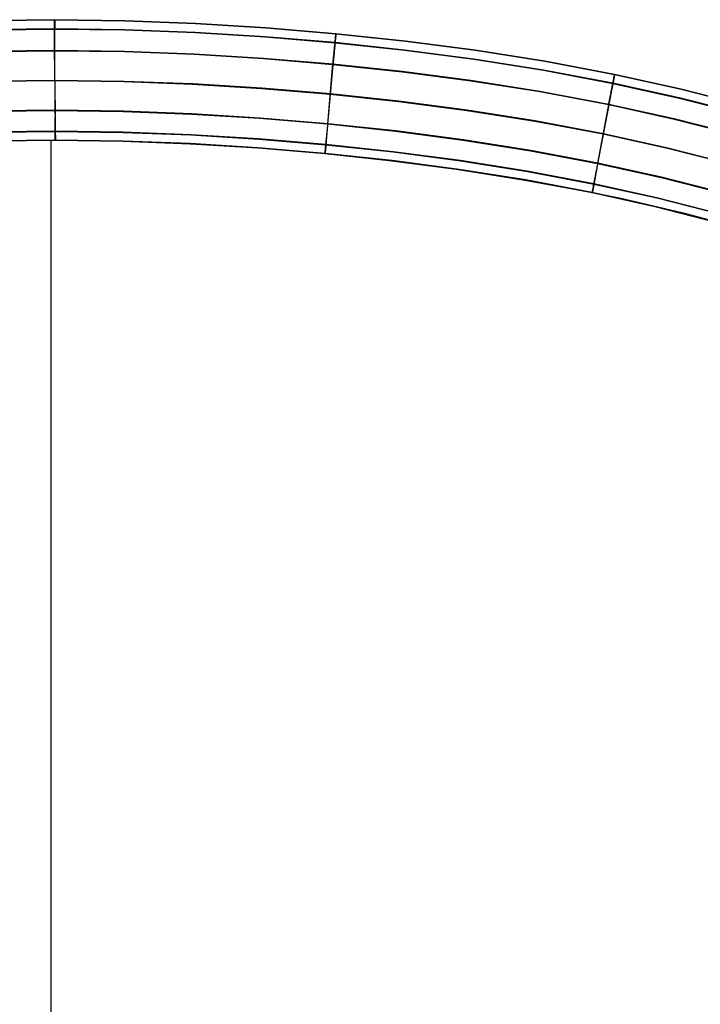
# Model space of a CAD drawing. Header units: millimetres. Extents: x 119 to 175.9, y -203.1 to -153.8.
# Tile 281 of 377: x 147.2 to 153.8, y -171 to -161.3. Entities that reach past the tile are written whole.
import ezdxf

# ---------------------------------------------------------------- set-up
doc = ezdxf.new("R2010")
doc.units = ezdxf.units.MM
doc.header["$MEASUREMENT"] = 0
doc.layers.add('Layer 01', color=5, linetype='Continuous', true_color=0x0000ff)

msp = doc.modelspace()

# ---------------------------------------------------------------- linework, layer by layer
at = {"layer": 'Layer 01'}
for p, q in [((147.5102, -161.3198, 34.873), (146.8176, -161.3276, 34.873)), ((147.5104, -161.3239, 31.6769), (146.8178, -161.3317, 31.6769)), ((147.5102, -161.3183, 34.92), (147.5102, -161.3181, 34.9082)), ((147.5102, -161.3181, 34.9082), (147.5102, -161.3182, 34.8964)), ((147.5102, -161.3182, 34.8964), (147.5102, -161.3188, 34.8847)), ((147.5102, -161.3189, 34.9317), (147.5102, -161.3183, 34.92)), ((147.5102, -161.3188, 34.8847), (147.5102, -161.3198, 34.873)), ((147.5102, -161.32, 34.9434), (147.5102, -161.3189, 34.9317)), ((148.2026, -161.3293, 34.873), (147.5102, -161.3198, 34.873)), ((147.5102, -161.3198, 34.873), (147.5104, -161.3239, 31.6769)), ((147.5102, -161.3215, 34.9551), (147.5102, -161.32, 34.9434)), ((147.5102, -161.3233, 34.9667), (147.5102, -161.3215, 34.9551)), ((147.5102, -161.3256, 34.9782), (147.5102, -161.3233, 34.9667)), ((147.5102, -161.3283, 34.9897), (147.5102, -161.3256, 34.9782)), ((147.5102, -161.3313, 35.001), (147.5102, -161.3283, 34.9897)), ((147.5102, -161.3348, 35.0123), (147.5102, -161.3313, 35.001)), ((147.5104, -161.3224, 31.6539), (147.5104, -161.3222, 31.6424)), ((147.5104, -161.3222, 31.6424), (147.5104, -161.3224, 31.6309)), ((147.5104, -161.3229, 31.6654), (147.5104, -161.3224, 31.6539)), ((147.5104, -161.3224, 31.6309), (147.5104, -161.323, 31.6194)), ((147.5104, -161.3239, 31.6769), (147.5104, -161.3229, 31.6654)), ((147.5104, -161.323, 31.6194), (147.5104, -161.3241, 31.608)), ((148.2028, -161.3334, 31.6769), (147.5104, -161.3239, 31.6769)), ((147.5104, -161.3241, 31.608), (147.5104, -161.3254, 31.5965)), ((147.5104, -161.3254, 31.5965), (147.5104, -161.3272, 31.5852)), ((147.5104, -161.3272, 31.5852), (147.5104, -161.3294, 31.5739)), ((147.5104, -161.3294, 31.5739), (147.5104, -161.332, 31.5627)), ((148.8941, -161.3555, 34.873), (148.2026, -161.3293, 34.873)), ((147.5101, -161.4081, 35.1366), (146.8197, -161.4159, 35.1366)), ((147.5102, -161.4129, 31.4134), (146.8198, -161.4207, 31.4134)), ((147.5101, -161.3387, 35.0234), (147.5102, -161.3348, 35.0123)), ((147.5101, -161.3429, 35.0344), (147.5101, -161.3387, 35.0234)), ((147.5101, -161.3475, 35.0452), (147.5101, -161.3429, 35.0344)), ((147.5101, -161.3525, 35.0558), (147.5101, -161.3475, 35.0452)), ((147.5101, -161.3579, 35.0663), (147.5101, -161.3525, 35.0558)), ((147.5101, -161.3636, 35.0766), (147.5101, -161.3579, 35.0663)), ((147.5101, -161.3697, 35.0866), (147.5101, -161.3636, 35.0766)), ((147.5101, -161.3761, 35.0965), (147.5101, -161.3697, 35.0866)), ((147.5101, -161.3829, 35.1061), (147.5101, -161.3761, 35.0965)), ((147.5101, -161.39, 35.1155), (147.5101, -161.3829, 35.1061)), ((147.5101, -161.3974, 35.1246), (147.5101, -161.39, 35.1155)), ((147.5101, -161.4052, 35.1334), (147.5101, -161.3974, 35.1246)), ((147.5101, -161.4132, 35.142), (147.5101, -161.4052, 35.1334)), ((148.2003, -161.4175, 35.1366), (147.5101, -161.4081, 35.1366)), ((147.5101, -161.4215, 35.1503), (147.5101, -161.4132, 35.142)), ((147.5101, -161.4302, 35.1583), (147.5101, -161.4215, 35.1503)), ((147.5103, -161.3983, 31.43), (147.5102, -161.4058, 31.4213)), ((147.5102, -161.4058, 31.4213), (147.5102, -161.4135, 31.4128)), ((148.2004, -161.4223, 31.4134), (147.5102, -161.4129, 31.4134)), ((147.5102, -161.4135, 31.4128), (147.5102, -161.4215, 31.4045)), ((147.5102, -161.4215, 31.4045), (147.5102, -161.4298, 31.3965)), ((147.5104, -161.3349, 31.5516), (147.5103, -161.3382, 31.5405)), ((147.5103, -161.3382, 31.5405), (147.5103, -161.3419, 31.5296)), ((147.5103, -161.3419, 31.5296), (147.5103, -161.346, 31.5189)), ((147.5103, -161.346, 31.5189), (147.5103, -161.3504, 31.5083)), ((147.5103, -161.3504, 31.5083), (147.5103, -161.3552, 31.4978)), ((147.5103, -161.3552, 31.4978), (147.5103, -161.3604, 31.4875)), ((147.5103, -161.3604, 31.4875), (147.5103, -161.3659, 31.4774)), ((147.5103, -161.3659, 31.4774), (147.5103, -161.3717, 31.4675)), ((147.5103, -161.3717, 31.4675), (147.5103, -161.3779, 31.4578)), ((147.5103, -161.3779, 31.4578), (147.5103, -161.3844, 31.4483)), ((147.5103, -161.3844, 31.4483), (147.5103, -161.3912, 31.4391)), ((147.5103, -161.3912, 31.4391), (147.5103, -161.3983, 31.43)), ((147.5104, -161.332, 31.5627), (147.5104, -161.3349, 31.5516)), ((148.8897, -161.4437, 35.1367), (148.2003, -161.4175, 35.1366)), ((148.8898, -161.4485, 31.4135), (148.2004, -161.4223, 31.4134)), ((148.8944, -161.3596, 31.6769), (148.2028, -161.3334, 31.6769)), ((149.5841, -161.3978, 34.8731), (148.8941, -161.3555, 34.873)), ((149.5843, -161.4019, 31.677), (148.8944, -161.3596, 31.6769)), ((150.2717, -161.4554, 34.8731), (149.5841, -161.3978, 34.8731)), ((150.2719, -161.4595, 31.677), (149.5843, -161.4019, 31.677)), ((147.51, -161.4772, 35.1936), (147.5101, -161.4673, 35.1872)), ((147.51, -161.4873, 35.1996), (147.51, -161.4772, 35.1936)), ((147.51, -161.4976, 35.2053), (147.51, -161.4873, 35.1996)), ((147.51, -161.508, 35.2106), (147.51, -161.4976, 35.2053)), ((147.51, -161.5187, 35.2155), (147.51, -161.508, 35.2106)), ((147.51, -161.5295, 35.2201), (147.51, -161.5187, 35.2155)), ((147.5101, -161.4391, 35.166), (147.5101, -161.4302, 35.1583)), ((147.5101, -161.4482, 35.1734), (147.5101, -161.4391, 35.166)), ((147.5101, -161.4576, 35.1805), (147.5101, -161.4482, 35.1734)), ((147.5102, -161.4563, 31.3744), (147.5101, -161.4656, 31.3677)), ((147.5101, -161.4673, 35.1872), (147.5101, -161.4576, 35.1805)), ((147.5101, -161.4656, 31.3677), (147.5101, -161.4751, 31.3612)), ((147.5101, -161.4751, 31.3612), (147.5101, -161.4849, 31.3551)), ((147.5101, -161.4849, 31.3551), (147.5101, -161.4948, 31.3494)), ((147.5101, -161.4948, 31.3494), (147.5101, -161.505, 31.3439)), ((147.5101, -161.505, 31.3439), (147.5101, -161.5153, 31.3389)), ((147.5101, -161.5153, 31.3389), (147.5101, -161.5258, 31.3341)), ((147.5102, -161.4298, 31.3965), (147.5102, -161.4384, 31.3889)), ((147.5102, -161.4384, 31.3889), (147.5102, -161.4472, 31.3815)), ((147.5102, -161.4472, 31.3815), (147.5102, -161.4563, 31.3744)), ((149.5775, -161.4859, 35.1367), (148.8897, -161.4437, 35.1367)), ((149.5777, -161.4906, 31.4135), (148.8898, -161.4485, 31.4135)), ((150.2631, -161.5433, 35.1368), (149.5775, -161.4859, 35.1367)), ((150.2632, -161.5481, 31.4136), (149.5777, -161.4906, 31.4135)), ((150.2649, -161.5253, 35.1156), (150.2655, -161.5182, 35.1063)), ((150.266, -161.5197, 31.4485), (150.2653, -161.5265, 31.4392)), ((150.2655, -161.5182, 35.1063), (150.2662, -161.5115, 35.0966)), ((150.2666, -161.5132, 31.458), (150.266, -161.5197, 31.4485)), ((150.2662, -161.5115, 35.0966), (150.2668, -161.5051, 35.0868)), ((150.2672, -161.5071, 31.4677), (150.2666, -161.5132, 31.458)), ((150.2668, -161.5051, 35.0868), (150.2674, -161.499, 35.0767)), ((150.2678, -161.5013, 31.4776), (150.2672, -161.5071, 31.4677)), ((150.2674, -161.499, 35.0767), (150.268, -161.4933, 35.0665)), ((150.2683, -161.4958, 31.4877), (150.2678, -161.5013, 31.4776)), ((150.268, -161.4933, 35.0665), (150.2685, -161.488, 35.056)), ((150.2688, -161.4907, 31.498), (150.2683, -161.4958, 31.4877)), ((150.2685, -161.488, 35.056), (150.269, -161.483, 35.0453)), ((150.2693, -161.4859, 31.5084), (150.2688, -161.4907, 31.498)), ((150.269, -161.483, 35.0453), (150.2694, -161.4784, 35.0345)), ((150.2697, -161.4815, 31.5191), (150.2693, -161.4859, 31.5084)), ((150.2694, -161.4784, 35.0345), (150.2698, -161.4742, 35.0236)), ((150.2701, -161.4775, 31.5298), (150.2697, -161.4815, 31.5191)), ((150.2698, -161.4742, 35.0236), (150.2702, -161.4703, 35.0125)), ((150.2705, -161.4738, 31.5407), (150.2701, -161.4775, 31.5298)), ((150.2702, -161.4703, 35.0125), (150.2705, -161.4669, 35.0012)), ((150.2705, -161.4669, 35.0012), (150.2708, -161.4638, 34.9899)), ((150.2708, -161.4705, 31.5517), (150.2705, -161.4738, 31.5407)), ((150.2708, -161.4638, 34.9899), (150.2711, -161.4612, 34.9784)), ((150.2711, -161.4675, 31.5628), (150.2708, -161.4705, 31.5517)), ((150.2711, -161.4612, 34.9784), (150.2713, -161.4589, 34.9669)), ((150.2713, -161.465, 31.5741), (150.2711, -161.4675, 31.5628)), ((150.2713, -161.4589, 34.9669), (150.2715, -161.457, 34.9553)), ((150.2716, -161.4628, 31.5854), (150.2713, -161.465, 31.5741)), ((150.2715, -161.457, 34.9553), (150.2716, -161.4556, 34.9436)), ((150.2716, -161.4556, 34.9436), (150.2717, -161.4545, 34.9319)), ((150.2717, -161.4611, 31.5967), (150.2716, -161.4628, 31.5854)), ((150.2717, -161.4545, 34.9319), (150.2718, -161.4539, 34.9201)), ((150.2718, -161.4544, 34.8849), (150.2717, -161.4554, 34.8731)), ((150.9564, -161.528, 34.8732), (150.2717, -161.4554, 34.8731)), ((150.2717, -161.4554, 34.8731), (150.2719, -161.4595, 31.677)), ((150.2719, -161.4597, 31.6081), (150.2717, -161.4611, 31.5967)), ((150.2718, -161.4539, 34.9201), (150.2718, -161.4536, 34.9084)), ((150.2718, -161.4536, 34.9084), (150.2718, -161.4538, 34.8966)), ((150.2718, -161.4538, 34.8966), (150.2718, -161.4544, 34.8849)), ((150.2719, -161.4595, 31.677), (150.272, -161.4586, 31.6656)), ((150.272, -161.4587, 31.6196), (150.2719, -161.4597, 31.6081)), ((150.9567, -161.5321, 31.6771), (150.2719, -161.4595, 31.677)), ((150.272, -161.458, 31.6541), (150.272, -161.4578, 31.6426)), ((150.272, -161.4578, 31.6426), (150.272, -161.458, 31.6311)), ((150.272, -161.4586, 31.6656), (150.272, -161.458, 31.6541)), ((150.272, -161.458, 31.6311), (150.272, -161.4587, 31.6196)), ((147.5099, -161.6206, 35.2426), (146.8248, -161.6283, 35.2426)), ((147.51, -161.6029, 31.3115), (147.5099, -161.6142, 31.3098)), ((147.5099, -161.6206, 35.2426), (147.51, -161.6089, 35.2412)), ((147.5099, -161.6142, 31.3098), (147.5099, -161.6257, 31.3085)), ((148.1948, -161.63, 35.2426), (147.5099, -161.6206, 35.2426)), ((147.5169, -162.2073, 35.2434), (147.5099, -161.6206, 35.2426)), ((147.5101, -161.5258, 31.3341), (147.51, -161.5364, 31.3298)), ((147.51, -161.5405, 35.2243), (147.51, -161.5295, 35.2201)), ((147.51, -161.5364, 31.3298), (147.51, -161.5472, 31.3258)), ((147.51, -161.5517, 35.2281), (147.51, -161.5405, 35.2243)), ((147.51, -161.5472, 31.3258), (147.51, -161.5581, 31.3222)), ((147.51, -161.5629, 35.2315), (147.51, -161.5517, 35.2281)), ((147.51, -161.5581, 31.3222), (147.51, -161.5692, 31.3189)), ((147.51, -161.5743, 35.2345), (147.51, -161.5629, 35.2315)), ((147.51, -161.5692, 31.3189), (147.51, -161.5803, 31.3161)), ((147.51, -161.5858, 35.2372), (147.51, -161.5743, 35.2345)), ((147.51, -161.5803, 31.3161), (147.51, -161.5915, 31.3136)), ((147.51, -161.5973, 35.2394), (147.51, -161.5858, 35.2372)), ((147.51, -161.5915, 31.3136), (147.51, -161.6029, 31.3115)), ((147.51, -161.6089, 35.2412), (147.51, -161.5973, 35.2394)), ((150.2563, -161.6197, 31.3553), (150.2553, -161.6296, 31.3495)), ((150.2555, -161.6221, 35.1998), (150.2564, -161.612, 35.1937)), ((150.2572, -161.61, 31.3614), (150.2563, -161.6197, 31.3553)), ((150.2564, -161.612, 35.1937), (150.2574, -161.6022, 35.1874)), ((150.2581, -161.6005, 31.3678), (150.2572, -161.61, 31.3614)), ((150.2574, -161.6022, 35.1874), (150.2583, -161.5926, 35.1806)), ((150.259, -161.5913, 31.3746), (150.2581, -161.6005, 31.3678)), ((150.2583, -161.5926, 35.1806), (150.2592, -161.5832, 35.1736)), ((150.2599, -161.5822, 31.3817), (150.259, -161.5913, 31.3746)), ((150.2592, -161.5832, 35.1736), (150.2601, -161.5741, 35.1662)), ((150.2608, -161.5735, 31.389), (150.2599, -161.5822, 31.3817)), ((150.2601, -161.5741, 35.1662), (150.261, -161.5652, 35.1585)), ((150.2616, -161.5649, 31.3967), (150.2608, -161.5735, 31.389)), ((150.261, -161.5652, 35.1585), (150.2618, -161.5567, 35.1505)), ((150.2624, -161.5567, 31.4047), (150.2616, -161.5649, 31.3967)), ((150.2618, -161.5567, 35.1505), (150.2626, -161.5484, 35.1422)), ((150.2632, -161.5487, 31.4129), (150.2624, -161.5567, 31.4047)), ((150.2626, -161.5484, 35.1422), (150.2634, -161.5404, 35.1336)), ((150.946, -161.6157, 35.1369), (150.2631, -161.5433, 35.1368)), ((150.2639, -161.541, 31.4214), (150.2632, -161.5487, 31.4129)), ((150.9461, -161.6205, 31.4137), (150.2632, -161.5481, 31.4136)), ((150.2634, -161.5404, 35.1336), (150.2641, -161.5327, 35.1248)), ((150.2647, -161.5336, 31.4302), (150.2639, -161.541, 31.4214)), ((150.2641, -161.5327, 35.1248), (150.2649, -161.5253, 35.1156)), ((150.2653, -161.5265, 31.4392), (150.2647, -161.5336, 31.4302)), ((151.6273, -161.7048, 35.137), (150.946, -161.6157, 35.1369)), ((151.6275, -161.7096, 31.4138), (150.9461, -161.6205, 31.4137)), ((151.6397, -161.6173, 34.8734), (150.9564, -161.528, 34.8732)), ((151.6399, -161.6214, 31.6772), (150.9567, -161.5321, 31.6771)), ((152.3231, -161.7256, 34.8735), (151.6397, -161.6173, 34.8734)), ((152.3233, -161.7297, 31.6774), (151.6399, -161.6214, 31.6772)), ((147.5099, -161.6257, 31.3085), (146.8248, -161.6334, 31.3085)), ((148.1948, -161.635, 31.3085), (147.5099, -161.6257, 31.3085)), ((147.5099, -161.6257, 31.3085), (147.513, -162.2128, 31.3092)), ((148.879, -161.6559, 35.2427), (148.1948, -161.63, 35.2426)), ((148.879, -161.661, 31.3085), (148.1948, -161.635, 31.3085)), ((149.5618, -161.6977, 35.2427), (148.879, -161.6559, 35.2427)), ((149.5618, -161.7028, 31.3086), (148.879, -161.661, 31.3085)), ((150.2426, -161.7548, 35.2428), (149.5618, -161.6977, 35.2427)), ((150.2426, -161.7598, 31.3086), (149.5618, -161.7028, 31.3086)), ((150.247, -161.7147, 31.3162), (150.2459, -161.7259, 31.3138)), ((150.246, -161.7201, 35.2373), (150.2471, -161.7087, 35.2347)), ((150.2481, -161.7036, 31.3191), (150.247, -161.7147, 31.3162)), ((150.2471, -161.7087, 35.2347), (150.2482, -161.6974, 35.2317)), ((150.2492, -161.6926, 31.3223), (150.2481, -161.7036, 31.3191)), ((150.2482, -161.6974, 35.2317), (150.2493, -161.6862, 35.2283)), ((150.2502, -161.6818, 31.326), (150.2492, -161.6926, 31.3223)), ((150.2493, -161.6862, 35.2283), (150.2503, -161.6751, 35.2245)), ((150.2513, -161.671, 31.3299), (150.2502, -161.6818, 31.326)), ((150.2503, -161.6751, 35.2245), (150.2514, -161.6642, 35.2203)), ((150.2523, -161.6604, 31.3343), (150.2513, -161.671, 31.3299)), ((150.2514, -161.6642, 35.2203), (150.2524, -161.6534, 35.2157)), ((150.2533, -161.65, 31.339), (150.2523, -161.6604, 31.3343)), ((150.2524, -161.6534, 35.2157), (150.2535, -161.6428, 35.2108)), ((150.2543, -161.6397, 31.3441), (150.2533, -161.65, 31.339)), ((150.2535, -161.6428, 35.2108), (150.2545, -161.6323, 35.2055)), ((150.2553, -161.6296, 31.3495), (150.2543, -161.6397, 31.3441)), ((150.2545, -161.6323, 35.2055), (150.2555, -161.6221, 35.1998)), ((152.3086, -161.8127, 35.1372), (151.6273, -161.7048, 35.137)), ((152.3087, -161.8175, 31.4139), (151.6275, -161.7096, 31.4138)), ((150.2426, -161.7598, 31.3086), (150.1895, -162.3445, 31.3093)), ((150.1934, -162.3394, 35.2436), (150.2426, -161.7548, 35.2428)), ((150.2426, -161.7548, 35.2428), (150.2438, -161.7432, 35.2414)), ((150.2437, -161.7485, 31.3099), (150.2426, -161.7598, 31.3086)), ((150.921, -161.8268, 35.2429), (150.2426, -161.7548, 35.2428)), ((150.921, -161.8318, 31.3087), (150.2426, -161.7598, 31.3086)), ((150.2448, -161.7371, 31.3117), (150.2437, -161.7485, 31.3099)), ((150.2438, -161.7432, 35.2414), (150.2449, -161.7316, 35.2396)), ((150.2459, -161.7259, 31.3138), (150.2448, -161.7371, 31.3117)), ((150.2449, -161.7316, 35.2396), (150.246, -161.7201, 35.2373)), ((152.9912, -161.9417, 35.1373), (152.3086, -161.8127, 35.1372)), ((153.0082, -161.855, 34.8737), (152.3231, -161.7256, 34.8735)), ((153.0085, -161.8592, 31.6775), (152.3233, -161.7297, 31.6774)), ((151.5977, -161.9153, 35.243), (150.921, -161.8268, 35.2429)), ((151.5977, -161.9204, 31.3088), (150.921, -161.8318, 31.3087)), ((152.9914, -161.9465, 31.4141), (152.3087, -161.8175, 31.4139)), ((152.9961, -161.917, 35.1068), (152.9974, -161.9103, 35.0972)), ((152.9974, -161.9103, 35.0972), (152.9986, -161.904, 35.0873)), ((152.9993, -161.9061, 31.4682), (152.9981, -161.9121, 31.4585)), ((152.9986, -161.904, 35.0873), (152.9998, -161.898, 35.0772)), ((153.0004, -161.9004, 31.4781), (152.9993, -161.9061, 31.4682)), ((152.9998, -161.898, 35.0772), (153.0009, -161.8924, 35.067)), ((153.0015, -161.895, 31.4882), (153.0004, -161.9004, 31.4781)), ((153.0009, -161.8924, 35.067), (153.0019, -161.8872, 35.0565)), ((153.0024, -161.8899, 31.4985), (153.0015, -161.895, 31.4882)), ((153.0019, -161.8872, 35.0565), (153.0029, -161.8823, 35.0459)), ((153.0034, -161.8852, 31.509), (153.0024, -161.8899, 31.4985)), ((153.0029, -161.8823, 35.0459), (153.0038, -161.8777, 35.035)), ((153.0042, -161.8809, 31.5196), (153.0034, -161.8852, 31.509)), ((153.0038, -161.8777, 35.035), (153.0046, -161.8736, 35.0241)), ((153.005, -161.8769, 31.5303), (153.0042, -161.8809, 31.5196)), ((153.0046, -161.8736, 35.0241), (153.0053, -161.8698, 35.013)), ((153.0057, -161.8732, 31.5412), (153.005, -161.8769, 31.5303)), ((153.0053, -161.8698, 35.013), (153.006, -161.8664, 35.0017)), ((153.0063, -161.87, 31.5522), (153.0057, -161.8732, 31.5412)), ((153.006, -161.8664, 35.0017), (153.0066, -161.8633, 34.9904)), ((153.0069, -161.8671, 31.5634), (153.0063, -161.87, 31.5522)), ((153.0066, -161.8633, 34.9904), (153.0071, -161.8607, 34.9789)), ((153.0074, -161.8646, 31.5746), (153.0069, -161.8671, 31.5634)), ((153.0071, -161.8607, 34.9789), (153.0075, -161.8585, 34.9674)), ((153.0078, -161.8625, 31.5859), (153.0074, -161.8646, 31.5746)), ((153.0075, -161.8585, 34.9674), (153.0079, -161.8567, 34.9558)), ((153.0082, -161.8607, 31.5972), (153.0078, -161.8625, 31.5859)), ((153.0079, -161.8567, 34.9558), (153.0082, -161.8552, 34.9441)), ((153.0084, -161.8541, 34.8854), (153.0082, -161.855, 34.8737)), ((153.0082, -161.8552, 34.9441), (153.0084, -161.8542, 34.9324)), ((153.6619, -161.9996, 34.8738), (153.0082, -161.855, 34.8737)), ((153.0082, -161.855, 34.8737), (153.0085, -161.8592, 31.6775)), ((153.0084, -161.8593, 31.6087), (153.0082, -161.8607, 31.5972)), ((153.0085, -161.8535, 34.8971), (153.0084, -161.8541, 34.8854)), ((153.0084, -161.8542, 34.9324), (153.0085, -161.8536, 34.9206)), ((153.0086, -161.8583, 31.6201), (153.0084, -161.8593, 31.6087)), ((153.0085, -161.8536, 34.9206), (153.0086, -161.8533, 34.9089)), ((153.0086, -161.8533, 34.9089), (153.0085, -161.8535, 34.8971)), ((153.0085, -161.8592, 31.6775), (153.0086, -161.8582, 31.6661)), ((153.6622, -162.0037, 31.6777), (153.0085, -161.8592, 31.6775)), ((153.0086, -161.8582, 31.6661), (153.0087, -161.8577, 31.6546)), ((153.0087, -161.8577, 31.6316), (153.0086, -161.8583, 31.6201)), ((153.0087, -161.8577, 31.6546), (153.0088, -161.8575, 31.6431)), ((153.0088, -161.8575, 31.6431), (153.0087, -161.8577, 31.6316)), ((147.5105, -161.9192, 31.3088), (146.8327, -161.9268, 31.3088)), ((147.5135, -161.9139, 35.2432), (146.8357, -161.9214, 35.2432)), ((148.1881, -161.9285, 31.3088), (147.5105, -161.9192, 31.3088)), ((148.191, -161.9233, 35.2432), (147.5135, -161.9139, 35.2432)), ((148.8651, -161.9541, 31.3089), (148.1881, -161.9285, 31.3088)), ((148.868, -161.949, 35.2433), (148.191, -161.9233, 35.2432)), ((149.5409, -161.9955, 31.3089), (148.8651, -161.9541, 31.3089)), ((149.5439, -161.9905, 35.2433), (148.868, -161.949, 35.2433)), ((150.2151, -162.0521, 31.309), (149.5409, -161.9955, 31.3089)), ((150.2181, -162.0471, 35.2434), (149.5439, -161.9905, 35.2433)), ((152.2738, -162.0225, 35.2431), (151.5977, -161.9153, 35.243)), ((152.2738, -162.0275, 31.309), (151.5977, -161.9204, 31.3088)), ((152.9794, -162.0076, 31.3619), (152.9775, -162.0171, 31.3558)), ((152.978, -162.0095, 35.1943), (152.9799, -161.9998, 35.1879)), ((152.9812, -161.9982, 31.3683), (152.9794, -162.0076, 31.3619)), ((152.9799, -161.9998, 35.1879), (152.9817, -161.9903, 35.1811)), ((152.983, -161.9891, 31.3751), (152.9812, -161.9982, 31.3683)), ((152.9817, -161.9903, 35.1811), (152.9835, -161.9811, 35.1741)), ((152.9848, -161.9802, 31.3822), (152.983, -161.9891, 31.3751)), ((152.9835, -161.9811, 35.1741), (152.9853, -161.9721, 35.1667)), ((152.9865, -161.9715, 31.3896), (152.9848, -161.9802, 31.3822)), ((152.9853, -161.9721, 35.1667), (152.987, -161.9633, 35.159)), ((152.9881, -161.9631, 31.3972), (152.9865, -161.9715, 31.3896)), ((152.987, -161.9633, 35.159), (152.9886, -161.9549, 35.151)), ((152.9897, -161.955, 31.4052), (152.9881, -161.9631, 31.3972)), ((152.9886, -161.9549, 35.151), (152.9902, -161.9467, 35.1427)), ((152.9912, -161.9471, 31.4134), (152.9897, -161.955, 31.4052)), ((152.9902, -161.9467, 35.1427), (152.9918, -161.9388, 35.1341)), ((152.9927, -161.9395, 31.422), (152.9912, -161.9471, 31.4134)), ((153.6421, -162.0855, 35.1375), (152.9912, -161.9417, 35.1373)), ((153.6422, -162.0904, 31.4143), (152.9914, -161.9465, 31.4141)), ((152.9918, -161.9388, 35.1341), (152.9933, -161.9312, 35.1253)), ((152.9942, -161.9322, 31.4307), (152.9927, -161.9395, 31.422)), ((152.9933, -161.9312, 35.1253), (152.9947, -161.9239, 35.1162)), ((152.9955, -161.9252, 31.4397), (152.9942, -161.9322, 31.4307)), ((152.9947, -161.9239, 35.1162), (152.9961, -161.917, 35.1068)), ((152.9968, -161.9185, 31.449), (152.9955, -161.9252, 31.4397)), ((152.9981, -161.9121, 31.4585), (152.9968, -161.9185, 31.449)), ((154.3154, -162.1661, 34.8741), (153.6619, -161.9996, 34.8738)), ((154.3156, -162.1702, 31.6779), (153.6622, -162.0037, 31.6777)), ((150.8872, -162.1235, 31.3091), (150.2151, -162.0521, 31.309)), ((150.8902, -162.1186, 35.2435), (150.2181, -162.0471, 35.2434)), ((152.9505, -162.1502, 35.2433), (152.2738, -162.0225, 35.2431)), ((152.9504, -162.1553, 31.3091), (152.2738, -162.0275, 31.309)), ((152.9571, -162.116, 35.2378), (152.9593, -162.1048, 35.2352)), ((152.9613, -162.0999, 31.3196), (152.9592, -162.1108, 31.3167)), ((152.9593, -162.1048, 35.2352), (152.9615, -162.0936, 35.2322)), ((152.9634, -162.089, 31.3229), (152.9613, -162.0999, 31.3196)), ((152.9615, -162.0936, 35.2322), (152.9637, -162.0826, 35.2288)), ((152.9655, -162.0783, 31.3265), (152.9634, -162.089, 31.3229)), ((152.9637, -162.0826, 35.2288), (152.9658, -162.0717, 35.225)), ((152.9676, -162.0677, 31.3305), (152.9655, -162.0783, 31.3265)), ((152.9658, -162.0717, 35.225), (152.9679, -162.0609, 35.2208)), ((152.9696, -162.0573, 31.3348), (152.9676, -162.0677, 31.3305)), ((152.9679, -162.0609, 35.2208), (152.97, -162.0502, 35.2162)), ((152.9717, -162.047, 31.3395), (152.9696, -162.0573, 31.3348)), ((152.97, -162.0502, 35.2162), (152.972, -162.0398, 35.2113)), ((152.9736, -162.0369, 31.3446), (152.9717, -162.047, 31.3395)), ((152.972, -162.0398, 35.2113), (152.9741, -162.0295, 35.206)), ((152.9756, -162.0269, 31.35), (152.9736, -162.0369, 31.3446)), ((152.9741, -162.0295, 35.206), (152.976, -162.0194, 35.2003)), ((152.9775, -162.0171, 31.3558), (152.9756, -162.0269, 31.35)), ((152.976, -162.0194, 35.2003), (152.978, -162.0095, 35.1943)), ((154.2923, -162.2512, 35.1377), (153.6421, -162.0855, 35.1375)), ((154.2924, -162.2561, 31.4145), (153.6422, -162.0904, 31.4143)), ((151.5576, -162.2113, 31.3092), (150.8872, -162.1235, 31.3091)), ((151.5605, -162.2065, 35.2436), (150.8902, -162.1186, 35.2435)), ((152.9504, -162.1553, 31.3091), (152.8413, -162.7321, 31.3098)), ((152.8452, -162.7274, 35.2441), (152.9505, -162.1502, 35.2433)), ((152.9526, -162.1441, 31.3105), (152.9504, -162.1553, 31.3091)), ((153.5944, -162.2976, 31.3093), (152.9504, -162.1553, 31.3091)), ((152.9505, -162.1502, 35.2433), (152.9527, -162.1388, 35.2419)), ((153.5945, -162.2925, 35.2435), (152.9505, -162.1502, 35.2433)), ((152.9548, -162.1329, 31.3122), (152.9526, -162.1441, 31.3105)), ((152.9527, -162.1388, 35.2419), (152.9549, -162.1274, 35.2401)), ((152.957, -162.1218, 31.3143), (152.9548, -162.1329, 31.3122)), ((152.9549, -162.1274, 35.2401), (152.9571, -162.116, 35.2378)), ((152.9592, -162.1108, 31.3167), (152.957, -162.1218, 31.3143)), ((147.513, -162.2128, 31.3092), (146.8425, -162.2202, 31.3092)), ((147.5169, -162.2073, 35.2434), (146.8464, -162.2146, 35.2434)), ((148.1833, -162.222, 31.3092), (147.513, -162.2128, 31.3092)), ((147.513, -162.2128, 31.3092), (147.5132, -162.2244, 31.3111)), ((147.5132, -162.2244, 31.3111), (147.5134, -162.236, 31.3133)), ((147.5134, -162.236, 31.3133), (147.5137, -162.2474, 31.316)), ((147.5137, -162.2474, 31.316), (147.5139, -162.2588, 31.3191)), ((147.5139, -162.2588, 31.3191), (147.5141, -162.2701, 31.3226)), ((147.5141, -162.2701, 31.3226), (147.5143, -162.2812, 31.3264)), ((147.5143, -162.2812, 31.3264), (147.5145, -162.2922, 31.3307)), ((147.5145, -162.2922, 31.3307), (147.5147, -162.3031, 31.3353)), ((147.5167, -162.2761, 35.2267), (147.5168, -162.2649, 35.2305)), ((147.5167, -162.2872, 35.2225), (147.5167, -162.2761, 35.2267)), ((147.5167, -162.2981, 35.2179), (147.5167, -162.2872, 35.2225)), ((147.5167, -162.3088, 35.213), (147.5167, -162.2981, 35.2179)), ((147.5168, -162.2306, 35.2394), (147.5169, -162.2189, 35.2416)), ((147.5168, -162.2421, 35.2368), (147.5168, -162.2306, 35.2394)), ((147.5168, -162.2536, 35.2338), (147.5168, -162.2421, 35.2368)), ((147.5168, -162.2649, 35.2305), (147.5168, -162.2536, 35.2338)), ((148.1872, -162.2166, 35.2434), (147.5169, -162.2073, 35.2434)), ((147.5169, -162.2189, 35.2416), (147.5169, -162.2073, 35.2434)), ((148.853, -162.2474, 31.3092), (148.1833, -162.222, 31.3092)), ((148.857, -162.2421, 35.2435), (148.1872, -162.2166, 35.2434)), ((149.5219, -162.2884, 31.3093), (148.853, -162.2474, 31.3092)), ((149.5259, -162.2832, 35.2435), (148.857, -162.2421, 35.2435)), ((150.1895, -162.3445, 31.3093), (149.5219, -162.2884, 31.3093)), ((150.1934, -162.3394, 35.2436), (149.5259, -162.2832, 35.2435)), ((152.2266, -162.3174, 31.3093), (151.5576, -162.2113, 31.3092)), ((152.2296, -162.3126, 35.2437), (151.5605, -162.2065, 35.2436)), ((154.237, -162.4613, 31.3095), (153.5944, -162.2976, 31.3093)), ((154.237, -162.4563, 35.2437), (153.5945, -162.2925, 35.2435)), ((147.5147, -162.3031, 31.3353), (147.5149, -162.3138, 31.3403)), ((147.5149, -162.3138, 31.3403), (147.5151, -162.3243, 31.3456)), ((147.5151, -162.3243, 31.3456), (147.5152, -162.3346, 31.3513)), ((147.5152, -162.3346, 31.3513), (147.5154, -162.3447, 31.3574)), ((147.5154, -162.3447, 31.3574), (147.5155, -162.3546, 31.3638)), ((147.5155, -162.3546, 31.3638), (147.5157, -162.3642, 31.3706)), ((147.5157, -162.3642, 31.3706), (147.5158, -162.3737, 31.3776)), ((147.5158, -162.3737, 31.3776), (147.516, -162.3829, 31.385)), ((147.516, -162.3829, 31.385), (147.5161, -162.3918, 31.3927)), ((147.5161, -162.3918, 31.3927), (147.5162, -162.4004, 31.4008)), ((147.5165, -162.3692, 35.1759), (147.5166, -162.3597, 35.1829)), ((147.5165, -162.3784, 35.1685), (147.5165, -162.3692, 35.1759)), ((147.5165, -162.3874, 35.1608), (147.5165, -162.3784, 35.1685)), ((147.5165, -162.3961, 35.1528), (147.5165, -162.3874, 35.1608)), ((147.5166, -162.3194, 35.2077), (147.5167, -162.3088, 35.213)), ((147.5166, -162.3298, 35.2021), (147.5166, -162.3194, 35.2077)), ((147.5166, -162.34, 35.196), (147.5166, -162.3298, 35.2021)), ((147.5166, -162.3499, 35.1897), (147.5166, -162.34, 35.196)), ((147.5166, -162.3597, 35.1829), (147.5166, -162.3499, 35.1897)), ((150.186, -162.3905, 31.3193), (150.1851, -162.4017, 31.3227)), ((150.1869, -162.3791, 31.3162), (150.186, -162.3905, 31.3193)), ((150.1877, -162.3677, 31.3135), (150.1869, -162.3791, 31.3162)), ((150.1886, -162.3561, 31.3112), (150.1877, -162.3677, 31.3135)), ((150.1878, -162.3968, 35.2306), (150.1889, -162.3855, 35.234)), ((150.1895, -162.3445, 31.3093), (150.1886, -162.3561, 31.3112)), ((150.1889, -162.3855, 35.234), (150.19, -162.3741, 35.237)), ((150.8554, -162.4155, 31.3094), (150.1895, -162.3445, 31.3093)), ((150.19, -162.3741, 35.237), (150.1911, -162.3626, 35.2396)), ((150.1911, -162.3626, 35.2396), (150.1923, -162.3511, 35.2418)), ((150.1923, -162.3511, 35.2418), (150.1934, -162.3394, 35.2436)), ((150.8593, -162.4104, 35.2437), (150.1934, -162.3394, 35.2436)), ((152.8949, -162.4435, 31.3095), (152.2266, -162.3174, 31.3093)), ((152.8979, -162.4388, 35.2439), (152.2296, -162.3126, 35.2437)), ((147.5165, -162.4131, 35.1356), (146.8511, -162.4204, 35.1356)), ((147.5166, -162.4182, 31.4174), (146.8512, -162.4255, 31.4174)), ((147.5162, -162.4004, 31.4008), (147.5163, -162.4088, 31.4091)), ((147.5163, -162.4088, 31.4091), (147.5164, -162.4169, 31.4176)), ((147.5163, -162.466, 35.0582), (147.5164, -162.4606, 35.0687)), ((147.5163, -162.4711, 35.0475), (147.5163, -162.466, 35.0582)), ((147.5163, -162.4758, 35.0366), (147.5163, -162.4711, 35.0475)), ((147.5163, -162.4802, 35.0256), (147.5163, -162.4758, 35.0366)), ((147.5163, -162.4841, 35.0145), (147.5163, -162.4802, 35.0256)), ((147.5163, -162.4877, 35.0032), (147.5163, -162.4841, 35.0145)), ((147.5163, -162.4908, 34.9918), (147.5163, -162.4877, 35.0032)), ((147.5163, -162.4936, 34.9803), (147.5163, -162.4908, 34.9918)), ((147.5164, -162.4205, 35.1271), (147.5165, -162.4127, 35.1359)), ((147.5164, -162.4169, 31.4176), (147.5165, -162.4246, 31.4265)), ((147.5164, -162.428, 35.1179), (147.5164, -162.4205, 35.1271)), ((147.5164, -162.4352, 35.1085), (147.5164, -162.428, 35.1179)), ((147.5164, -162.4421, 35.0989), (147.5164, -162.4352, 35.1085)), ((147.5164, -162.4486, 35.089), (147.5164, -162.4421, 35.0989)), ((147.5164, -162.4548, 35.0789), (147.5164, -162.4486, 35.089)), ((147.5164, -162.4606, 35.0687), (147.5164, -162.4548, 35.0789)), ((147.5165, -162.4045, 35.1445), (147.5165, -162.3961, 35.1528)), ((147.5165, -162.4127, 35.1359), (147.5165, -162.4045, 35.1445)), ((148.1816, -162.4223, 35.1356), (147.5165, -162.4131, 35.1356)), ((147.5165, -162.4246, 31.4265), (147.5166, -162.4321, 31.4356)), ((148.1817, -162.4274, 31.4174), (147.5166, -162.4182, 31.4174)), ((147.5166, -162.4321, 31.4356), (147.5167, -162.4393, 31.445)), ((147.5167, -162.4393, 31.445), (147.5167, -162.4461, 31.4546)), ((147.5167, -162.4461, 31.4546), (147.5168, -162.4526, 31.4645)), ((147.5168, -162.4526, 31.4645), (147.5168, -162.4587, 31.4745)), ((147.5168, -162.4587, 31.4745), (147.5169, -162.4645, 31.4848)), ((147.5169, -162.4645, 31.4848), (147.5169, -162.4699, 31.4953)), ((147.5169, -162.4699, 31.4953), (147.5169, -162.475, 31.5059)), ((147.5169, -162.475, 31.5059), (147.5169, -162.4797, 31.5167)), ((147.5169, -162.4797, 31.5167), (147.5169, -162.484, 31.5277)), ((147.5169, -162.484, 31.5277), (147.5169, -162.488, 31.5388)), ((147.5169, -162.488, 31.5388), (147.5169, -162.4915, 31.5501)), ((147.5169, -162.4915, 31.5501), (147.5169, -162.4947, 31.5614)), ((148.8464, -162.4476, 35.1357), (148.1816, -162.4223, 35.1356)), ((148.8465, -162.4527, 31.4175), (148.1817, -162.4274, 31.4174)), ((149.5104, -162.4885, 35.1357), (148.8464, -162.4476, 35.1357)), ((149.5105, -162.4936, 31.4175), (148.8465, -162.4527, 31.4175)), ((150.1733, -162.5443, 35.1358), (149.5104, -162.4885, 35.1357)), ((150.1776, -162.5005, 35.1761), (150.1785, -162.4911, 35.1831)), ((150.1785, -162.486, 31.364), (150.1777, -162.4956, 31.3707)), ((150.1793, -162.4761, 31.3576), (150.1785, -162.486, 31.364)), ((150.1785, -162.4911, 35.1831), (150.1795, -162.4814, 35.1898)), ((150.1801, -162.466, 31.3515), (150.1793, -162.4761, 31.3576)), ((150.1795, -162.4814, 35.1898), (150.1805, -162.4715, 35.1962)), ((150.1809, -162.4557, 31.3458), (150.1801, -162.466, 31.3515)), ((150.1805, -162.4715, 35.1962), (150.1815, -162.4614, 35.2022)), ((150.1817, -162.4453, 31.3404), (150.1809, -162.4557, 31.3458)), ((150.1815, -162.4614, 35.2022), (150.1825, -162.451, 35.2079)), ((150.1826, -162.4346, 31.3355), (150.1817, -162.4453, 31.3404)), ((150.1825, -162.451, 35.2079), (150.1835, -162.4405, 35.2132)), ((150.1834, -162.4238, 31.3308), (150.1826, -162.4346, 31.3355)), ((150.1843, -162.4128, 31.3266), (150.1834, -162.4238, 31.3308)), ((150.1835, -162.4405, 35.2132), (150.1845, -162.4298, 35.2181)), ((150.1851, -162.4017, 31.3227), (150.1843, -162.4128, 31.3266)), ((150.1845, -162.4298, 35.2181), (150.1856, -162.4189, 35.2227)), ((150.1856, -162.4189, 35.2227), (150.1867, -162.4079, 35.2268)), ((150.1867, -162.4079, 35.2268), (150.1878, -162.3968, 35.2306)), ((151.5193, -162.5026, 31.3095), (150.8554, -162.4155, 31.3094)), ((151.5233, -162.4976, 35.2438), (150.8593, -162.4104, 35.2437)), ((153.5294, -162.5837, 31.3097), (152.8949, -162.4435, 31.3095)), ((153.5324, -162.5791, 35.2441), (152.8979, -162.4388, 35.2439)), ((146.8219, -162.5079, 34.8999), (147.4852, -162.5001, 34.8999)), ((147.5161, -162.5043, 31.6784), (146.8529, -162.5115, 31.6784)), ((147.5163, -162.5002, 34.8745), (146.8531, -162.5074, 34.8745)), ((147.4771, -201.9562, 34.9506), (147.4771, -162.5001, 34.8999)), ((147.4852, -162.5001, 34.8999), (148.1485, -162.5083, 34.8999)), ((147.5161, -162.5043, 31.6784), (147.5163, -162.5002, 34.8745)), ((148.1791, -162.5135, 31.6784), (147.5161, -162.5043, 31.6784)), ((147.5163, -162.5052, 31.6666), (147.5161, -162.5043, 31.6784)), ((147.5163, -162.496, 34.9687), (147.5163, -162.4936, 34.9803)), ((147.5163, -162.4979, 34.9571), (147.5163, -162.496, 34.9687)), ((147.5163, -162.4995, 34.9453), (147.5163, -162.4979, 34.9571)), ((147.5163, -162.5006, 34.9336), (147.5163, -162.4995, 34.9453)), ((148.1793, -162.5094, 34.8745), (147.5163, -162.5002, 34.8745)), ((147.5163, -162.5002, 34.8745), (147.5163, -162.5011, 34.8863)), ((147.5163, -162.5014, 34.9218), (147.5163, -162.5006, 34.9336)), ((147.5163, -162.5011, 34.8863), (147.5163, -162.5016, 34.8981)), ((147.5163, -162.5017, 34.9099), (147.5163, -162.5014, 34.9218)), ((147.5163, -162.5016, 34.8981), (147.5163, -162.5017, 34.9099)), ((147.5164, -162.5056, 31.6548), (147.5163, -162.5052, 31.6666)), ((147.5165, -162.5057, 31.643), (147.5164, -162.5056, 31.6548)), ((147.5166, -162.5053, 31.6312), (147.5165, -162.5057, 31.643)), ((147.5167, -162.5034, 31.6077), (147.5166, -162.5045, 31.6195)), ((147.5166, -162.5045, 31.6195), (147.5166, -162.5053, 31.6312)), ((147.5168, -162.5018, 31.5961), (147.5167, -162.5034, 31.6077)), ((147.5169, -162.4974, 31.5729), (147.5168, -162.4998, 31.5844)), ((147.5168, -162.4998, 31.5844), (147.5168, -162.5018, 31.5961)), ((147.5169, -162.4947, 31.5614), (147.5169, -162.4974, 31.5729)), ((148.1485, -162.5083, 34.8999), (148.8114, -162.5323, 34.8999)), ((148.8418, -162.5387, 31.6784), (148.1791, -162.5135, 31.6784)), ((148.8419, -162.5346, 34.8745), (148.1793, -162.5094, 34.8745)), ((148.8114, -162.5323, 34.8999), (149.4736, -162.5722, 34.9)), ((149.5037, -162.5794, 31.6785), (148.8418, -162.5387, 31.6784)), ((149.5039, -162.5753, 34.8746), (148.8419, -162.5346, 34.8745)), ((149.4736, -162.5722, 34.9), (150.1346, -162.628, 34.9001)), ((150.1647, -162.6351, 31.6785), (149.5037, -162.5794, 31.6785)), ((150.1649, -162.631, 34.8747), (149.5039, -162.5753, 34.8746)), ((150.1734, -162.5494, 31.4176), (149.5105, -162.4936, 31.4175)), ((150.1687, -162.5915, 35.0688), (150.1693, -162.5857, 35.0791)), ((150.1693, -162.5857, 35.0791), (150.1699, -162.5796, 35.0892)), ((150.1703, -162.5836, 31.4647), (150.1698, -162.5897, 31.4747)), ((150.1699, -162.5796, 35.0892), (150.1705, -162.5731, 35.0991)), ((150.1709, -162.5772, 31.4548), (150.1703, -162.5836, 31.4647)), ((150.1705, -162.5731, 35.0991), (150.1712, -162.5663, 35.1087)), ((150.1715, -162.5704, 31.4452), (150.1709, -162.5772, 31.4548)), ((150.1712, -162.5663, 35.1087), (150.1719, -162.5591, 35.1181)), ((150.1721, -162.5632, 31.4358), (150.1715, -162.5704, 31.4452)), ((150.1719, -162.5591, 35.1181), (150.1726, -162.5516, 35.1272)), ((150.1727, -162.5558, 31.4267), (150.1721, -162.5632, 31.4358)), ((150.1726, -162.5516, 35.1272), (150.1734, -162.5438, 35.1361)), ((150.1734, -162.5481, 31.4178), (150.1727, -162.5558, 31.4267)), ((150.8348, -162.6149, 35.1359), (150.1733, -162.5443, 35.1358)), ((150.1734, -162.5438, 35.1361), (150.1742, -162.5357, 35.1447)), ((150.1741, -162.54, 31.4092), (150.1734, -162.5481, 31.4178)), ((150.8349, -162.62, 31.4177), (150.1734, -162.5494, 31.4176)), ((150.1748, -162.5317, 31.4009), (150.1741, -162.54, 31.4092)), ((150.1742, -162.5357, 35.1447), (150.175, -162.5274, 35.153)), ((150.1755, -162.523, 31.3929), (150.1748, -162.5317, 31.4009)), ((150.175, -162.5274, 35.153), (150.1758, -162.5187, 35.161)), ((150.1762, -162.5141, 31.3852), (150.1755, -162.523, 31.3929)), ((150.1758, -162.5187, 35.161), (150.1767, -162.5097, 35.1687)), ((150.1769, -162.505, 31.3778), (150.1762, -162.5141, 31.3852)), ((150.1767, -162.5097, 35.1687), (150.1776, -162.5005, 35.1761)), ((150.1777, -162.4956, 31.3707), (150.1769, -162.505, 31.3778)), ((152.1814, -162.6075, 31.3097), (151.5193, -162.5026, 31.3095)), ((152.1853, -162.6027, 35.2439), (151.5233, -162.4976, 35.2438)), ((154.1614, -162.7448, 31.3099), (153.5294, -162.5837, 31.3097)), ((154.1643, -162.7403, 35.2443), (153.5324, -162.5791, 35.2441)), ((150.1346, -162.628, 34.9001), (150.7941, -162.6996, 34.9001)), ((150.1647, -162.6351, 31.6785), (150.1649, -162.631, 34.8747)), ((150.1647, -162.6321, 34.9219), (150.1648, -162.6314, 34.9337)), ((150.1648, -162.6319, 34.8865), (150.1647, -162.6324, 34.8983)), ((150.1647, -162.6325, 34.9101), (150.1647, -162.6321, 34.9219)), ((150.1647, -162.6324, 34.8983), (150.1647, -162.6325, 34.9101)), ((150.8244, -162.7055, 31.6786), (150.1647, -162.6351, 31.6785)), ((150.1648, -162.6359, 31.6668), (150.1647, -162.6351, 31.6785)), ((150.1648, -162.6314, 34.9337), (150.1649, -162.6303, 34.9455)), ((150.1649, -162.631, 34.8747), (150.1648, -162.6319, 34.8865)), ((150.1648, -162.6364, 31.655), (150.1648, -162.6359, 31.6668)), ((150.1649, -162.6364, 31.6432), (150.1648, -162.6364, 31.655)), ((150.1649, -162.6303, 34.9455), (150.1651, -162.6287, 34.9572)), ((150.8245, -162.7014, 34.8748), (150.1649, -162.631, 34.8747)), ((150.165, -162.6361, 31.6314), (150.1649, -162.6364, 31.6432)), ((150.1652, -162.6353, 31.6196), (150.165, -162.6361, 31.6314)), ((150.1651, -162.6287, 34.9572), (150.1653, -162.6268, 34.9689)), ((150.1654, -162.6342, 31.6079), (150.1652, -162.6353, 31.6196)), ((150.1653, -162.6268, 34.9689), (150.1655, -162.6244, 34.9805)), ((150.1656, -162.6326, 31.5962), (150.1654, -162.6342, 31.6079)), ((150.1655, -162.6244, 34.9805), (150.1658, -162.6217, 34.992)), ((150.1658, -162.6307, 31.5846), (150.1656, -162.6326, 31.5962)), ((150.1658, -162.6217, 34.992), (150.1661, -162.6185, 35.0034)), ((150.1661, -162.6283, 31.5731), (150.1658, -162.6307, 31.5846)), ((150.1661, -162.6185, 35.0034), (150.1664, -162.615, 35.0147)), ((150.1664, -162.6255, 31.5616), (150.1661, -162.6283, 31.5731)), ((150.1664, -162.615, 35.0147), (150.1668, -162.611, 35.0258)), ((150.1667, -162.6224, 31.5502), (150.1664, -162.6255, 31.5616)), ((150.1671, -162.6189, 31.539), (150.1667, -162.6224, 31.5502)), ((150.1668, -162.611, 35.0258), (150.1672, -162.6067, 35.0368)), ((150.1675, -162.6149, 31.5279), (150.1671, -162.6189, 31.539)), ((150.1672, -162.6067, 35.0368), (150.1677, -162.602, 35.0477)), ((150.1679, -162.6106, 31.5169), (150.1675, -162.6149, 31.5279)), ((150.1677, -162.602, 35.0477), (150.1682, -162.597, 35.0583)), ((150.1683, -162.606, 31.5061), (150.1679, -162.6106, 31.5169)), ((150.1682, -162.597, 35.0583), (150.1687, -162.5915, 35.0688)), ((150.1688, -162.6009, 31.4955), (150.1683, -162.606, 31.5061)), ((150.1693, -162.5955, 31.485), (150.1688, -162.6009, 31.4955)), ((150.1698, -162.5897, 31.4747), (150.1693, -162.5955, 31.485)), ((151.4943, -162.7015, 35.136), (150.8348, -162.6149, 35.1359)), ((151.4944, -162.7066, 31.4178), (150.8349, -162.62, 31.4177)), ((152.8413, -162.7321, 31.3098), (152.1814, -162.6075, 31.3097)), ((152.8452, -162.7274, 35.2441), (152.1853, -162.6027, 35.2439)), ((150.7941, -162.6996, 34.9001), (151.4517, -162.7869, 34.9003)), ((151.482, -162.7919, 31.6787), (150.8244, -162.7055, 31.6786)), ((151.4822, -162.7878, 34.8749), (150.8245, -162.7014, 34.8748)), ((152.1514, -162.8058, 35.1361), (151.4943, -162.7015, 35.136)), ((152.1515, -162.8109, 31.4179), (151.4944, -162.7066, 31.4178)), ((152.8334, -162.7775, 31.3198), (152.8314, -162.7886, 31.3232)), ((152.8353, -162.7663, 31.3167), (152.8334, -162.7775, 31.3198)), ((152.8341, -162.7839, 35.2311), (152.8362, -162.7728, 35.2345)), ((152.8373, -162.755, 31.314), (152.8353, -162.7663, 31.3167)), ((152.8362, -162.7728, 35.2345), (152.8385, -162.7616, 35.2375)), ((152.8393, -162.7436, 31.3117), (152.8373, -162.755, 31.314)), ((152.8385, -162.7616, 35.2375), (152.8407, -162.7503, 35.2401)), ((152.8413, -162.7321, 31.3098), (152.8393, -162.7436, 31.3117)), ((152.8407, -162.7503, 35.2401), (152.8429, -162.7389, 35.2423)), ((153.4663, -162.8702, 31.31), (152.8413, -162.7321, 31.3098)), ((152.8429, -162.7389, 35.2423), (152.8452, -162.7274, 35.2441)), ((153.4702, -162.8656, 35.2443), (152.8452, -162.7274, 35.2441)), ((151.4517, -162.7869, 34.9003), (152.1071, -162.89, 34.9004)), ((152.137, -162.8958, 31.6789), (151.482, -162.7919, 31.6787)), ((152.1371, -162.8918, 34.875), (151.4822, -162.7878, 34.8749)), ((152.8055, -162.9294, 35.1363), (152.1514, -162.8058, 35.1361)), ((152.8055, -162.9345, 31.4181), (152.1515, -162.8109, 31.4179)), ((152.8139, -162.8862, 35.1766), (152.8158, -162.8769, 35.1836)), ((152.8167, -162.8718, 31.3645), (152.815, -162.8813, 31.3712)), ((152.8158, -162.8769, 35.1836), (152.8177, -162.8674, 35.1903)), ((152.8184, -162.8621, 31.3581), (152.8167, -162.8718, 31.3645)), ((152.8177, -162.8674, 35.1903), (152.8196, -162.8576, 35.1967)), ((152.8202, -162.8521, 31.352), (152.8184, -162.8621, 31.3581)), ((152.8196, -162.8576, 35.1967), (152.8215, -162.8476, 35.2027)), ((152.822, -162.842, 31.3463), (152.8202, -162.8521, 31.352)), ((152.8215, -162.8476, 35.2027), (152.8235, -162.8374, 35.2084)), ((152.8238, -162.8316, 31.3409), (152.822, -162.842, 31.3463)), ((152.8235, -162.8374, 35.2084), (152.8256, -162.827, 35.2137)), ((152.8257, -162.8211, 31.336), (152.8238, -162.8316, 31.3409)), ((152.8256, -162.827, 35.2137), (152.8277, -162.8165, 35.2186)), ((152.8276, -162.8104, 31.3313), (152.8257, -162.8211, 31.336)), ((152.8295, -162.7996, 31.3271), (152.8276, -162.8104, 31.3313)), ((152.8277, -162.8165, 35.2186), (152.8298, -162.8058, 35.2232)), ((152.8314, -162.7886, 31.3232), (152.8295, -162.7996, 31.3271)), ((152.8298, -162.8058, 35.2232), (152.8319, -162.7949, 35.2273)), ((152.8319, -162.7949, 35.2273), (152.8341, -162.7839, 35.2311)), ((154.0877, -163.0287, 31.3102), (153.4663, -162.8702, 31.31)), ((154.0915, -163.0242, 35.2445), (153.4702, -162.8656, 35.2443)), ((152.1071, -162.89, 34.9004), (152.7597, -163.0087, 34.9005)), ((152.7886, -163.0189, 31.679), (152.137, -162.8958, 31.6789)), ((152.7887, -163.0148, 34.8752), (152.1371, -162.8918, 34.875)), ((152.7963, -162.9759, 35.0693), (152.7974, -162.9702, 35.0796)), ((152.798, -162.9743, 31.4752), (152.797, -162.98, 31.4855)), ((152.7974, -162.9702, 35.0796), (152.7986, -162.9642, 35.0897)), ((152.7992, -162.9682, 31.4651), (152.798, -162.9743, 31.4752)), ((152.7986, -162.9642, 35.0897), (152.7999, -162.9578, 35.0996)), ((152.8004, -162.9619, 31.4553), (152.7992, -162.9682, 31.4651)), ((152.7999, -162.9578, 35.0996), (152.8012, -162.951, 35.1092)), ((152.8016, -162.9552, 31.4457), (152.8004, -162.9619, 31.4553)), ((152.8012, -162.951, 35.1092), (152.8026, -162.944, 35.1186)), ((152.8029, -162.9481, 31.4363), (152.8016, -162.9552, 31.4457)), ((152.8026, -162.944, 35.1186), (152.804, -162.9366, 35.1277)), ((152.8042, -162.9408, 31.4272), (152.8029, -162.9481, 31.4363)), ((152.804, -162.9366, 35.1277), (152.8056, -162.9289, 35.1366)), ((152.8056, -162.9331, 31.4183), (152.8042, -162.9408, 31.4272)), ((153.4238, -163.0661, 35.1365), (152.8055, -162.9294, 35.1363)), ((153.4239, -163.0712, 31.4183), (152.8055, -162.9345, 31.4181)), ((152.8056, -162.9289, 35.1366), (152.8071, -162.9209, 35.1452)), ((152.8071, -162.9252, 31.4097), (152.8056, -162.9331, 31.4183)), ((152.8071, -162.9209, 35.1452), (152.8087, -162.9127, 35.1535)), ((152.8086, -162.917, 31.4014), (152.8071, -162.9252, 31.4097)), ((152.8101, -162.9085, 31.3934), (152.8086, -162.917, 31.4014)), ((152.8087, -162.9127, 35.1535), (152.8104, -162.9041, 35.1615)), ((152.8117, -162.8997, 31.3857), (152.8101, -162.9085, 31.3934)), ((152.8104, -162.9041, 35.1615), (152.8122, -162.8953, 35.1692)), ((152.8133, -162.8906, 31.3783), (152.8117, -162.8997, 31.3857)), ((152.8122, -162.8953, 35.1692), (152.8139, -162.8862, 35.1766)), ((152.815, -162.8813, 31.3712), (152.8133, -162.8906, 31.3783)), ((152.7597, -163.0087, 34.9005), (153.0688, -163.0718, 34.9006)), ((152.7884, -163.0163, 34.9106), (152.7885, -163.016, 34.9224)), ((152.7885, -163.0162, 34.8988), (152.7884, -163.0163, 34.9106)), ((152.7885, -163.016, 34.9224), (152.7886, -163.0153, 34.9342)), ((152.7886, -163.0157, 34.8869), (152.7885, -163.0162, 34.8988)), ((152.7885, -163.0198, 31.6673), (152.7886, -163.0189, 31.679)), ((152.7886, -163.0202, 31.6555), (152.7885, -163.0198, 31.6673)), ((152.7886, -163.0153, 34.9342), (152.7889, -163.0141, 34.946)), ((152.7886, -163.0189, 31.679), (152.7887, -163.0148, 34.8752)), ((152.7887, -163.0148, 34.8752), (152.7886, -163.0157, 34.8869)), ((153.4042, -163.155, 31.6792), (152.7886, -163.0189, 31.679)), ((152.7887, -163.0203, 31.6437), (152.7886, -163.0202, 31.6555)), ((153.4043, -163.1509, 34.8753), (152.7887, -163.0148, 34.8752)), ((152.7888, -163.02, 31.6319), (152.7887, -163.0203, 31.6437)), ((152.789, -163.0192, 31.6201), (152.7888, -163.02, 31.6319)), ((152.7889, -163.0141, 34.946), (152.7891, -163.0126, 34.9577)), ((152.7893, -163.0181, 31.6084), (152.789, -163.0192, 31.6201)), ((152.7891, -163.0126, 34.9577), (152.7895, -163.0107, 34.9694)), ((152.7897, -163.0166, 31.5967), (152.7893, -163.0181, 31.6084)), ((152.7895, -163.0107, 34.9694), (152.79, -163.0084, 34.981)), ((152.7901, -163.0146, 31.5851), (152.7897, -163.0166, 31.5967)), ((152.79, -163.0084, 34.981), (152.7905, -163.0056, 34.9925)), ((152.7906, -163.0123, 31.5736), (152.7901, -163.0146, 31.5851)), ((152.7905, -163.0056, 34.9925), (152.7911, -163.0025, 35.0039)), ((152.7912, -163.0096, 31.5621), (152.7906, -163.0123, 31.5736)), ((152.7911, -163.0025, 35.0039), (152.7918, -162.999, 35.0151)), ((152.7918, -163.0065, 31.5507), (152.7912, -163.0096, 31.5621)), ((152.7918, -162.999, 35.0151), (152.7926, -162.9952, 35.0263)), ((152.7925, -163.003, 31.5395), (152.7918, -163.0065, 31.5507)), ((152.7933, -162.9991, 31.5284), (152.7925, -163.003, 31.5395)), ((152.7926, -162.9952, 35.0263), (152.7934, -162.9909, 35.0373)), ((152.7941, -162.9949, 31.5174), (152.7933, -162.9991, 31.5284)), ((152.7934, -162.9909, 35.0373), (152.7943, -162.9863, 35.0481)), ((152.795, -162.9903, 31.5066), (152.7941, -162.9949, 31.5174)), ((152.7943, -162.9863, 35.0481), (152.7953, -162.9813, 35.0588)), ((152.796, -162.9853, 31.4959), (152.795, -162.9903, 31.5066)), ((152.7953, -162.9813, 35.0588), (152.7963, -162.9759, 35.0693)), ((152.797, -162.98, 31.4855), (152.796, -162.9853, 31.4959)), ((154.0378, -163.2228, 35.1367), (153.4238, -163.0661, 35.1365)), ((154.0378, -163.2279, 31.4185), (153.4239, -163.0712, 31.4183)), ((153.0688, -163.0718, 34.9006), (153.3767, -163.1406, 34.9007)), ((153.3767, -163.1406, 34.9007), (153.6832, -163.2152, 34.9008)), ((154.015, -163.3109, 31.6794), (153.4042, -163.155, 31.6792)), ((154.0151, -163.3068, 34.8755), (153.4043, -163.1509, 34.8753)), ((153.6832, -163.2152, 34.9008), (153.9883, -163.2956, 34.9009))]:
    msp.add_line(p, q, dxfattribs=at)

doc.saveas('drawing.dxf')
